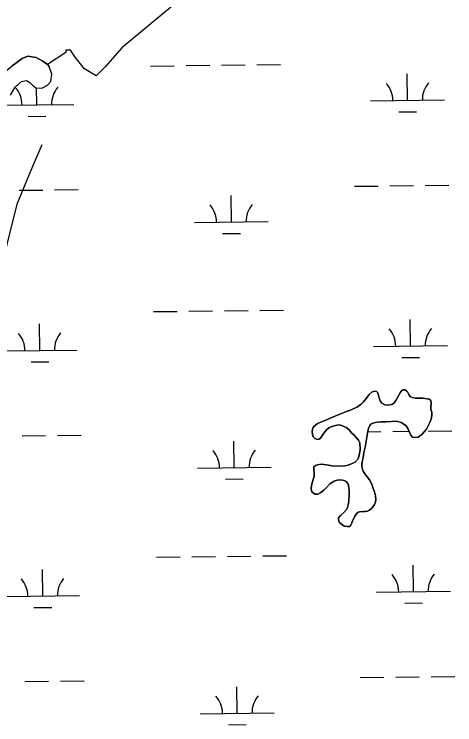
# Model space of a CAD drawing. Extents: x 3694830 to 3732949, y 415201 to 440970.
# Drawn here: x 3727680 to 3728277, y 421554 to 422517 of the extents above; entities that cross this region are included whole.
import ezdxf

# ---------------------------------------------------------------- set-up
doc = ezdxf.new("R2010")
doc.units = 0
doc.layers.add('V-TOPO-SHOR', color=7, linetype='Continuous')
doc.layers.add('V-WETL-SWMP', color=7, linetype='Continuous')

msp = doc.modelspace()

# ---------------------------------------------------------------- linework, layer by layer
at = {"layer": 'V-TOPO-SHOR'}
for points in [[(3728031.75, 422642.09), (3727826.13, 422471.27), (3727803.99, 422445.96), (3727791.34, 422433.31), (3727775.52, 422442.8), (3727762.87, 422458.61), (3727756.54, 422468.1), (3727750.21, 422468.1), (3727750.21, 422464.94), (3727725.21, 422448.48)], [(3727583.03, 422369.96), (3727593.42, 422375.82), (3727624.04, 422403.77), (3727677.29, 422446.89), (3727691.13, 422456.74), (3727698.85, 422459.94), (3727710.03, 422458.07), (3727718.82, 422453.28), (3727725.21, 422448.48), (3727727.34, 422446.09)], [(3727675.06, 422406.89), (3727681.72, 422417.8), (3727689.97, 422425.79), (3727696.9, 422427.12), (3727701.16, 422424.45), (3727705.15, 422420.46), (3727709.68, 422417), (3727717.66, 422416.73), (3727725.12, 422420.73), (3727729.65, 422425.78), (3727731.24, 422435.37), (3727727.34, 422446.09)], [(3727113.49, 421907.73), (3727132.79, 421867.88), (3727174.59, 421867.88), (3727216.39, 421888.78), (3727254.02, 421901.32), (3727329.26, 421926.4), (3727396.14, 421943.12), (3727454.66, 421959.84), (3727488.1, 421968.2), (3727517.36, 421984.93), (3727567.52, 422014.19), (3727613.51, 422047.63), (3727646.95, 422089.43), (3727655.31, 422122.87), (3727663.67, 422173.03), (3727672.03, 422210.65), (3727684.57, 422260.81), (3727705.47, 422310.97), (3727718.01, 422340.24)], [(3728140.24, 421946.4), (3728136.88, 421949.97), (3728133.13, 421954.21), (3728129.67, 421956.91), (3728124.57, 421959.42), (3728120.73, 421960.48), (3728116.88, 421960.29), (3728111.48, 421958.95), (3728106.28, 421956.55), (3728102.43, 421953.57), (3728098.48, 421947.99), (3728094.91, 421942.42), (3728092.6, 421941.17), (3728090.58, 421940.79), (3728087.12, 421942.24), (3728085, 421944.36), (3728083.95, 421947.73), (3728083.66, 421951.87), (3728084.63, 421956.29), (3728084.54, 421956.29), (3728086.17, 421958.98), (3728090.99, 421962.35), (3728099.94, 421965.99), (3728110.34, 421970.6), (3728118.91, 421974.15), (3728127.68, 421977.6), (3728136.53, 421980.86), (3728144.82, 421985.18), (3728149.73, 421988.54), (3728152.91, 421991.71), (3728157.15, 421996.91), (3728160.81, 422001.71), (3728164.67, 422005.17), (3728168.23, 422006.23), (3728170.44, 422005.74), (3728172.46, 422004.01), (3728173.42, 422000.93), (3728174.28, 421997.08), (3728175.72, 421993.32), (3728177.93, 421989.85), (3728181.77, 421987.63), (3728185.43, 421987.05), (3728191.4, 421988.01), (3728194.1, 421989.93), (3728196.41, 421992.72), (3728198.82, 421996.76), (3728201.42, 422001.47), (3728203.06, 422004.74), (3728205.47, 422007.62), (3728206.92, 422008.1), (3728209.03, 422007.91), (3728211.15, 422006.84), (3728212.69, 422005.49), (3728214.51, 422001.84), (3728216.24, 421999.14), (3728219.03, 421997.4), (3728223.55, 421996.82), (3728228.65, 421996.81), (3728233.17, 421996.71), (3728242.03, 421995.26), (3728243.56, 421994.2), (3728244.52, 421991.69), (3728244.62, 421988.61), (3728244.13, 421985.53), (3728244.41, 421981.59), (3728245.47, 421977.64), (3728245.46, 421973.12), (3728244.49, 421968.21), (3728242.46, 421962.73), (3728238.41, 421954.84), (3728235.33, 421951.28), (3728231.86, 421947.44), (3728226.85, 421943.69), (3728223.48, 421943.6), (3728219.34, 421943.9), (3728217.33, 421946.59), (3728215.22, 421950.64), (3728213.2, 421955.45), (3728210.7, 421959.11), (3728207.72, 421961.72), (3728204.17, 421963.64), (3728203.49, 421963.84), (3728197.72, 421965.48)], [(3728197.72, 421965.48), (3728183.76, 421964.63), (3728176.83, 421964.64), (3728172.22, 421964.26), (3728169.23, 421963.78), (3728165.86, 421962.92), (3728163.07, 421961.29), (3728161.43, 421959.66), (3728159.89, 421955.9), (3728158.53, 421949.46), (3728155.43, 421930.41), (3728153.69, 421923.29), (3728152.52, 421916.46), (3728151.75, 421912.9), (3728150.78, 421907.9), (3728150.87, 421904.24), (3728151.54, 421900.68), (3728152.69, 421897.89), (3728155.19, 421893.84), (3728157.88, 421890.27), (3728161.14, 421886.04), (3728164.22, 421880.07), (3728166.33, 421874.58), (3728167.86, 421870.05), (3728169.29, 421864.28), (3728169.77, 421859.37), (3728169.29, 421856.1), (3728168.13, 421852.63), (3728164.75, 421848.11), (3728161.28, 421845.23), (3728158.69, 421843.79), (3728155.7, 421843.22), (3728153.01, 421843.03), (3728147.71, 421842.94), (3728146.46, 421842.46), (3728145.02, 421841.69), (3728143.38, 421840.06), (3728141.16, 421836.79), (3728139.33, 421832.65), (3728137.68, 421829.09), (3728136.33, 421825.54), (3728135.37, 421823.9), (3728134.31, 421823.04), (3728130.75, 421822.75), (3728127.29, 421823.43), (3728123.63, 421825.84), (3728120.75, 421828.44), (3728119.5, 421830.46), (3728119.02, 421831.72), (3728119.21, 421833.83), (3728119.31, 421834.51), (3728121.43, 421837.2), (3728122.49, 421838.45), (3728126.54, 421841.81), (3728130.01, 421845.75), (3728131.45, 421848.73), (3728132.71, 421854.03), (3728133.01, 421858.93), (3728133.6, 421865.48), (3728133.79, 421872.12), (3728132.84, 421878.28), (3728131.69, 421881.07), (3728129.48, 421884.06), (3728126.69, 421885.41), (3728122.07, 421885.99), (3728117.45, 421885.61), (3728113.22, 421884.37), (3728107.44, 421880.72), (3728103.2, 421876.1), (3728099.34, 421872.26), (3728095.39, 421868.89), (3728091.35, 421866.88), (3728088.94, 421866.69), (3728087.69, 421866.88), (3728085.29, 421868.04), (3728083.17, 421870.07), (3728082.22, 421874.4), (3728082.9, 421880.65), (3728084.54, 421884.6), (3728086.38, 421890.94), (3728086.09, 421896.43), (3728085.61, 421898.93), (3728085.91, 421903.55), (3728087.93, 421905.38), (3728090.73, 421906.34), (3728095.73, 421907.29), (3728102.95, 421906.51), (3728110.65, 421904.96), (3728118.05, 421904.47), (3728127.58, 421905.23), (3728132.39, 421906.18), (3728137.5, 421908.01), (3728141.54, 421910.22), (3728141.64, 421910.22), (3728145.69, 421914.54), (3728147.81, 421921.18), (3728148.49, 421927.14), (3728147.93, 421936.29), (3728146.3, 421939.95), (3728143.7, 421943.13), (3728140.24, 421946.4)]]:
    msp.add_lwpolyline(points, dxfattribs=at)
at = {"layer": 'V-WETL-SWMP'}
for p, q in [((3727691.13, 422456.74), (3727677.29, 422446.89)), ((3727698.85, 422459.94), (3727691.13, 422456.74)), ((3727710.03, 422458.07), (3727698.85, 422459.94)), ((3727718.82, 422453.28), (3727710.03, 422458.07)), ((3727725.21, 422448.48), (3727718.82, 422453.28)), ((3727727.34, 422446.09), (3727725.21, 422448.48)), ((3727731.24, 422435.37), (3727727.34, 422446.09)), ((3727864.82, 422446.55), (3727896.82, 422446.93)), ((3727912.82, 422447.12), (3727944.82, 422447.5)), ((3727960.82, 422447.69), (3727992.81, 422448.07)), ((3728008.81, 422448.26), (3728040.81, 422448.65)), ((3727729.64, 422425.78), (3727731.24, 422435.37)), ((3728212.72, 422399.95), (3728212.29, 422435.95)), ((3727681.72, 422417.8), (3727689.97, 422425.79)), ((3727689.97, 422425.79), (3727696.9, 422427.12)), ((3727696.9, 422427.12), (3727701.16, 422424.46)), ((3727701.16, 422424.46), (3727705.15, 422420.46)), ((3727725.12, 422420.73), (3727729.64, 422425.78)), ((3727675.06, 422406.89), (3727681.72, 422417.8)), ((3727705.15, 422420.46), (3727709.67, 422417)), ((3727709.67, 422417), (3727717.66, 422416.73)), ((3727710.85, 422393.97), (3727710.57, 422416.97)), ((3727717.66, 422416.73), (3727725.12, 422420.73)), ((3728162.72, 422399.35), (3728262.72, 422400.55)), ((3727661.25, 422393.37), (3727760.84, 422394.56)), ((3727699.03, 422378.39), (3727723.03, 422378.68)), ((3728200.9, 422384.38), (3728224.9, 422384.66)), ((3728140.69, 422283.65), (3728172.69, 422284.03)), ((3728188.69, 422284.22), (3728220.69, 422284.61)), ((3728236.69, 422284.8), (3728268.68, 422285.18)), ((3727686.82, 422278.24), (3727718.82, 422278.62)), ((3727734.81, 422278.81), (3727766.81, 422279.19)), ((3727974.2, 422235.23), (3727973.77, 422271.23)), ((3727924.2, 422234.64), (3728024.19, 422235.83)), ((3727962.38, 422219.66), (3727986.38, 422219.95)), ((3727868.79, 422113.9), (3727900.79, 422114.28)), ((3727916.79, 422114.47), (3727948.79, 422114.85)), ((3727964.78, 422115.04), (3727996.78, 422115.42)), ((3728012.78, 422115.61), (3728044.78, 422115.99)), ((3727714.82, 422061.31), (3727714.39, 422097.31)), ((3728216.69, 422067.3), (3728216.26, 422103.3)), ((3727664.82, 422060.72), (3727764.81, 422061.91)), ((3728166.69, 422066.7), (3728266.68, 422067.9)), ((3728204.87, 422051.73), (3728228.87, 422052.01)), ((3727703, 422045.74), (3727727, 422046.03)), ((3728160.81, 422001.71), (3728157.15, 421996.91)), ((3728164.67, 422005.17), (3728160.81, 422001.71)), ((3728168.23, 422006.23), (3728164.67, 422005.17)), ((3728170.44, 422005.74), (3728168.23, 422006.23)), ((3728172.46, 422004.01), (3728170.44, 422005.74)), ((3728173.42, 422000.93), (3728172.46, 422004.01)), ((3728201.42, 422001.47), (3728198.82, 421996.76)), ((3728203.06, 422004.74), (3728201.42, 422001.47)), ((3728205.47, 422007.62), (3728203.06, 422004.74)), ((3728206.92, 422008.1), (3728205.47, 422007.62)), ((3728209.03, 422007.91), (3728206.92, 422008.1)), ((3728211.15, 422006.84), (3728209.03, 422007.91)), ((3728212.69, 422005.49), (3728211.15, 422006.84)), ((3728214.51, 422001.84), (3728212.69, 422005.49)), ((3728216.24, 421999.14), (3728214.51, 422001.84)), ((3728152.91, 421991.71), (3728149.73, 421988.54)), ((3728157.15, 421996.91), (3728152.91, 421991.71)), ((3728174.28, 421997.08), (3728173.42, 422000.93)), ((3728175.72, 421993.32), (3728174.28, 421997.08)), ((3728177.93, 421989.85), (3728175.72, 421993.32)), ((3728196.41, 421992.72), (3728194.09, 421989.93)), ((3728198.82, 421996.76), (3728196.41, 421992.72)), ((3728219.03, 421997.4), (3728216.24, 421999.14)), ((3728223.55, 421996.82), (3728219.03, 421997.4)), ((3728233.17, 421996.71), (3728223.55, 421996.82)), ((3728242.03, 421995.26), (3728233.17, 421996.71)), ((3728243.56, 421994.2), (3728242.03, 421995.26)), ((3728244.52, 421991.69), (3728243.56, 421994.2)), ((3728244.62, 421988.61), (3728244.52, 421991.69)), ((3728144.82, 421985.18), (3728136.53, 421980.86)), ((3728149.73, 421988.54), (3728144.82, 421985.18)), ((3728181.77, 421987.63), (3728177.93, 421989.85)), ((3728185.43, 421987.05), (3728181.77, 421987.63)), ((3728191.4, 421988.01), (3728185.43, 421987.05)), ((3728194.09, 421989.93), (3728191.4, 421988.01)), ((3728244.13, 421985.53), (3728244.62, 421988.61)), ((3728244.41, 421981.59), (3728244.13, 421985.53)), ((3728118.91, 421974.15), (3728110.34, 421970.6)), ((3728127.68, 421977.6), (3728118.91, 421974.15)), ((3728136.53, 421980.86), (3728127.68, 421977.6)), ((3728245.47, 421977.64), (3728244.41, 421981.59)), ((3728244.49, 421968.21), (3728245.46, 421973.12)), ((3728245.46, 421973.12), (3728245.47, 421977.64)), ((3728099.94, 421965.99), (3728090.99, 421962.35)), ((3728110.34, 421970.6), (3728099.94, 421965.99)), ((3728163.07, 421961.29), (3728165.86, 421962.92)), ((3728165.86, 421962.92), (3728169.23, 421963.78)), ((3728169.23, 421963.78), (3728172.22, 421964.26)), ((3728172.22, 421964.26), (3728176.84, 421964.64)), ((3728176.84, 421964.64), (3728183.76, 421964.63)), ((3728183.76, 421964.63), (3728197.72, 421965.48)), ((3728197.72, 421965.48), (3728204.17, 421963.64)), ((3728204.17, 421963.64), (3728207.72, 421961.71)), ((3728238.41, 421954.84), (3728242.47, 421962.73)), ((3728242.47, 421962.73), (3728244.49, 421968.21)), ((3728084.56, 421956.33), (3728083.66, 421951.87)), ((3728086.17, 421958.98), (3728084.56, 421956.33)), ((3728090.99, 421962.35), (3728086.17, 421958.98)), ((3728098.48, 421948), (3728102.43, 421953.57)), ((3728102.43, 421953.57), (3728106.28, 421956.55)), ((3728106.28, 421956.55), (3728111.48, 421958.95)), ((3728111.48, 421958.95), (3728116.88, 421960.29)), ((3728116.88, 421960.29), (3728120.72, 421960.48)), ((3728120.72, 421960.48), (3728124.57, 421959.42)), ((3728124.57, 421959.42), (3728129.67, 421956.91)), ((3728129.67, 421956.91), (3728133.13, 421954.21)), ((3728133.13, 421954.21), (3728136.88, 421949.97)), ((3728158.53, 421949.46), (3728159.89, 421955.91)), ((3728159.89, 421955.91), (3728161.43, 421959.66)), ((3728161.43, 421959.66), (3728163.07, 421961.29)), ((3728207.72, 421961.71), (3728210.7, 421959.11)), ((3728210.7, 421959.11), (3728213.2, 421955.45)), ((3728213.2, 421955.45), (3728215.22, 421950.64)), ((3728231.86, 421947.44), (3728238.41, 421954.84)), ((3727690.79, 421945.59), (3727722.78, 421945.97)), ((3727738.78, 421946.16), (3727770.78, 421946.54)), ((3728083.66, 421951.87), (3728083.95, 421947.73)), ((3728083.95, 421947.73), (3728085, 421944.36)), ((3728085, 421944.36), (3728087.12, 421942.24)), ((3728094.91, 421942.42), (3728098.48, 421948)), ((3728136.88, 421949.97), (3728140.24, 421946.4)), ((3728140.24, 421946.4), (3728143.7, 421943.13)), ((3728155.43, 421930.41), (3728158.53, 421949.46)), ((3728158.89, 421951.17), (3728176.66, 421951.38)), ((3728192.66, 421951.57), (3728214.71, 421951.84)), ((3728215.22, 421950.64), (3728217.33, 421946.59)), ((3728217.33, 421946.59), (3728219.35, 421943.9)), ((3728219.35, 421943.9), (3728223.48, 421943.6)), ((3728223.48, 421943.6), (3728226.85, 421943.69)), ((3728226.85, 421943.69), (3728231.86, 421947.44)), ((3728240.65, 421952.15), (3728272.65, 421952.53)), ((3727978.16, 421902.58), (3727977.73, 421938.58)), ((3728087.12, 421942.24), (3728090.58, 421940.79)), ((3728090.58, 421940.79), (3728092.6, 421941.17)), ((3728092.6, 421941.17), (3728094.91, 421942.42)), ((3728143.7, 421943.13), (3728146.3, 421939.95)), ((3728146.3, 421939.95), (3728147.93, 421936.29)), ((3728147.93, 421936.29), (3728148.49, 421927.15)), ((3728148.49, 421927.15), (3728147.81, 421921.18)), ((3728153.69, 421923.29), (3728155.43, 421930.41)), ((3728145.69, 421914.54), (3728141.64, 421910.22)), ((3728147.81, 421921.18), (3728145.69, 421914.54)), ((3728150.78, 421907.9), (3728152.52, 421916.46)), ((3728152.52, 421916.46), (3728153.69, 421923.29)), ((3728087.93, 421905.38), (3728085.91, 421903.55)), ((3728090.73, 421906.34), (3728087.93, 421905.38)), ((3728095.73, 421907.29), (3728090.73, 421906.34)), ((3728102.95, 421906.51), (3728095.73, 421907.29)), ((3728110.64, 421904.96), (3728102.95, 421906.51)), ((3728118.05, 421904.47), (3728110.64, 421904.96)), ((3728127.58, 421905.23), (3728118.05, 421904.47)), ((3728132.4, 421906.19), (3728127.58, 421905.23)), ((3728137.5, 421908.01), (3728132.4, 421906.19)), ((3728141.64, 421910.22), (3728137.5, 421908.01)), ((3728150.87, 421904.24), (3728150.78, 421907.9)), ((3727928.17, 421901.98), (3728028.16, 421903.18)), ((3728085.91, 421903.55), (3728085.62, 421898.93)), ((3728085.62, 421898.93), (3728086.09, 421896.43)), ((3728086.09, 421896.43), (3728086.38, 421890.94)), ((3728151.54, 421900.68), (3728150.87, 421904.24)), ((3728152.69, 421897.88), (3728151.54, 421900.68)), ((3728155.19, 421893.84), (3728152.69, 421897.88)), ((3727966.35, 421887.01), (3727990.35, 421887.29)), ((3728086.38, 421890.94), (3728084.54, 421884.6)), ((3728113.22, 421884.37), (3728117.45, 421885.61)), ((3728117.45, 421885.61), (3728122.07, 421885.99)), ((3728122.07, 421885.99), (3728126.69, 421885.41)), ((3728161.14, 421886.04), (3728155.19, 421893.84)), ((3728164.22, 421880.07), (3728161.14, 421886.04)), ((3728082.9, 421880.65), (3728082.22, 421874.4)), ((3728084.54, 421884.6), (3728082.9, 421880.65)), ((3728099.34, 421872.26), (3728103.2, 421876.1)), ((3728103.2, 421876.1), (3728107.44, 421880.72)), ((3728107.44, 421880.72), (3728113.22, 421884.37)), ((3728126.69, 421885.41), (3728129.48, 421884.06)), ((3728129.48, 421884.06), (3728131.69, 421881.07)), ((3728131.69, 421881.07), (3728132.84, 421878.28)), ((3728132.84, 421878.28), (3728133.79, 421872.12)), ((3728166.33, 421874.58), (3728164.22, 421880.07)), ((3728082.22, 421874.4), (3728083.17, 421870.07)), ((3728083.17, 421870.07), (3728085.29, 421868.04)), ((3728085.29, 421868.04), (3728087.69, 421866.88)), ((3728087.69, 421866.88), (3728088.94, 421866.69)), ((3728088.94, 421866.69), (3728091.35, 421866.88)), ((3728091.35, 421866.88), (3728095.39, 421868.89)), ((3728095.39, 421868.89), (3728099.34, 421872.26)), ((3728133.79, 421872.12), (3728133.59, 421865.48)), ((3728167.86, 421870.05), (3728166.33, 421874.58)), ((3728169.3, 421864.28), (3728167.86, 421870.05)), ((3728133.01, 421858.93), (3728132.71, 421854.03)), ((3728133.59, 421865.48), (3728133.01, 421858.93)), ((3728169.29, 421856.1), (3728169.77, 421859.37)), ((3728169.77, 421859.37), (3728169.3, 421864.28)), ((3728131.46, 421848.73), (3728130.01, 421845.75)), ((3728132.71, 421854.03), (3728131.46, 421848.73)), ((3728161.28, 421845.23), (3728164.75, 421848.11)), ((3728164.75, 421848.11), (3728168.13, 421852.63)), ((3728168.13, 421852.63), (3728169.29, 421856.1)), ((3728122.49, 421838.45), (3728119.31, 421834.51)), ((3728126.54, 421841.81), (3728122.49, 421838.45)), ((3728130.01, 421845.75), (3728126.54, 421841.81)), ((3728141.16, 421836.79), (3728143.38, 421840.06)), ((3728143.38, 421840.06), (3728145.02, 421841.69)), ((3728145.02, 421841.69), (3728146.46, 421842.46)), ((3728146.46, 421842.46), (3728147.71, 421842.94)), ((3728147.71, 421842.94), (3728153.01, 421843.03)), ((3728153.01, 421843.03), (3728155.7, 421843.22)), ((3728155.7, 421843.22), (3728158.68, 421843.79)), ((3728158.68, 421843.79), (3728161.28, 421845.23)), ((3728119.31, 421834.51), (3728119.02, 421831.72)), ((3728119.02, 421831.72), (3728119.5, 421830.47)), ((3728119.5, 421830.47), (3728120.75, 421828.44)), ((3728120.75, 421828.44), (3728123.63, 421825.84)), ((3728136.33, 421825.54), (3728137.69, 421829.1)), ((3728137.69, 421829.1), (3728141.16, 421836.79)), ((3728123.63, 421825.84), (3728127.29, 421823.43)), ((3728127.29, 421823.43), (3728130.75, 421822.75)), ((3728130.75, 421822.75), (3728134.31, 421823.04)), ((3728134.31, 421823.04), (3728135.37, 421823.9)), ((3728135.37, 421823.9), (3728136.33, 421825.54)), ((3727872.76, 421781.24), (3727904.76, 421781.63)), ((3727920.76, 421781.82), (3727952.75, 421782.2)), ((3727968.75, 421782.39), (3728000.75, 421782.77)), ((3728016.75, 421782.96), (3728048.75, 421783.34)), ((3728220.66, 421734.65), (3728220.23, 421770.65)), ((3727718.78, 421728.66), (3727718.35, 421764.66)), ((3728170.66, 421734.05), (3728270.65, 421735.24)), ((3727668.79, 421728.07), (3727768.78, 421729.26)), ((3727706.97, 421713.09), (3727730.97, 421713.38)), ((3728208.84, 421719.08), (3728232.84, 421719.36)), ((3728148.63, 421618.35), (3728180.63, 421618.73)), ((3728196.63, 421618.92), (3728228.62, 421619.3)), ((3728244.62, 421619.49), (3728276.62, 421619.88)), ((3727694.75, 421612.94), (3727726.75, 421613.32)), ((3727742.75, 421613.51), (3727774.75, 421613.89)), ((3727982.13, 421569.93), (3727981.7, 421605.93)), ((3727932.13, 421569.33), (3728032.13, 421570.53)), ((3727970.32, 421554.36), (3727994.31, 421554.64))]:
    msp.add_line(p, q, dxfattribs=at)
for centre, start, end in [((3727655.6, 422393.78), 359.91153, 41.45519), ((3727766.08, 422395.1), 139.91153, 181.45518), ((3728157.48, 422399.77), 359.91153, 41.45519), ((3728267.95, 422401.08), 139.91153, 181.45518), ((3727918.95, 422235.05), 359.91153, 41.45519), ((3728029.43, 422236.37), 139.91153, 181.45518), ((3728161.44, 422067.12), 359.91153, 41.45519), ((3728271.92, 422068.43), 139.91153, 181.45518), ((3727659.57, 422061.13), 359.91153, 41.45519), ((3727770.05, 422062.45), 139.91153, 181.45518), ((3727922.92, 421902.4), 359.91153, 41.45519), ((3728033.4, 421903.71), 139.91153, 181.45518), ((3727663.54, 421728.48), 359.91153, 41.45519), ((3727774.02, 421729.8), 139.91153, 181.45518), ((3728165.41, 421734.46), 359.91153, 41.45519), ((3728275.89, 421735.78), 139.91153, 181.45518), ((3727926.89, 421569.75), 359.91153, 41.45519), ((3728037.36, 421571.06), 139.91153, 181.45518)]:
    msp.add_arc(centre, 35.25, start, end, dxfattribs=at)

doc.saveas('drawing.dxf')
